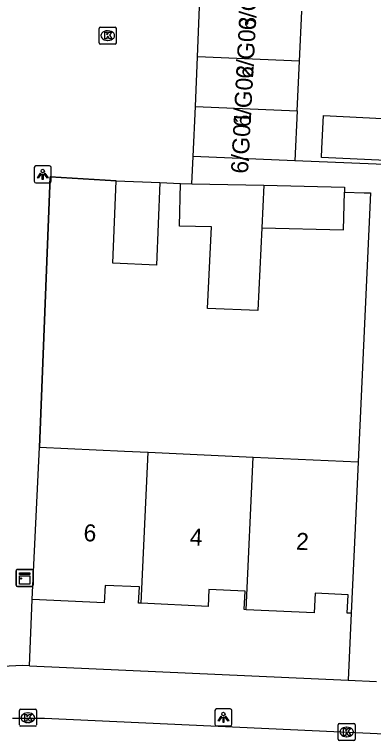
# Model space of a CAD drawing. Extents: x 160077 to 160945, y 386481 to 387498.
# Drawn here: x 160567.01 to 160588.07, y 386715.74 to 386758.39 of the extents above; entities that cross this region are included whole.
import ezdxf

# ---------------------------------------------------------------- set-up
doc = ezdxf.new("R2010")
doc.units = 0
for name, color, linetype in [('IMGEO_Kast', 7, 'Continuous'), ('IMGEO_Kolk', 7, 'Continuous'), ('IMGEO_Lichtpunt', 7, 'Continuous'), ('IMGEO_Muur', 7, 'Continuous'), ('IMGEO_Pand', 7, 'Continuous'), ('IMGEO_Pand_nummerreeks', 7, 'Continuous'), ('IMGEO_Rijbaan_lokaal_open', 7, 'Continuous'), ('IMGEO_Voetpad_open', 7, 'Continuous')]:
    doc.layers.add(name, color=color, linetype=linetype)

msp = doc.modelspace()

# ---------------------------------------------------------------- linework, layer by layer
at = {"layer": 'IMGEO_Kast'}
for p, q in [((160567.106, 386724.867), (160567.106, 386725.708)), ((160567.106, 386725.708), (160567.106, 386724.867)), ((160567.181, 386725.792), (160568.022, 386725.792)), ((160568.022, 386725.792), (160567.181, 386725.792)), ((160568.106, 386725.717), (160568.106, 386724.876)), ((160568.106, 386724.876), (160568.106, 386725.717)), ((160568.031, 386724.792), (160567.19, 386724.792)), ((160567.19, 386724.792), (160568.031, 386724.792))]:
    msp.add_line(p, q, dxfattribs=at)
for points in [[(160567.301, 386725.582), (160567.901, 386725.582), (160567.901, 386725.497), (160567.301, 386725.497), (160567.301, 386725.582)], [(160567.301, 386725.407), (160567.901, 386725.407), (160567.901, 386724.918), (160567.301, 386724.918), (160567.301, 386725.407)]]:
    msp.add_lwpolyline(points, dxfattribs=at)
msp.add_circle((160567.385, 386725.256), 0.0377, dxfattribs=at)
for centre, start, end in [((160567.184, 386725.714), 92.4484, 184.2845), ((160567.184, 386725.714), 92.4484, 184.2845), ((160568.028, 386725.714), 2.4484, 94.2845), ((160568.028, 386725.714), 2.4484, 94.2845), ((160567.184, 386724.87), 182.4484, 274.2845), ((160567.184, 386724.87), 182.4484, 274.2845), ((160568.028, 386724.87), 272.4484, 4.2845), ((160568.028, 386724.87), 272.4484, 4.2845)]:
    msp.add_arc(centre, 0.0779, start, end, dxfattribs=at)
at = {"layer": 'IMGEO_Kolk'}
for p, q in [((160572.055, 386757.65), (160572.907, 386757.65)), ((160571.98, 386756.724), (160571.98, 386757.576)), ((160572.468, 386757.43), (160572.493, 386757.43)), ((160572.981, 386757.576), (160572.981, 386756.724)), ((160572.491, 386756.87), (160572.466, 386756.87)), ((160572.907, 386756.65), (160572.055, 386756.65)), ((160567.294, 386716.649), (160567.294, 386717.501)), ((160567.369, 386717.575), (160568.221, 386717.575)), ((160568.295, 386717.501), (160568.295, 386716.649)), ((160567.782, 386717.355), (160567.807, 386717.355)), ((160567.805, 386716.795), (160567.78, 386716.795)), ((160585.993, 386715.814), (160585.993, 386716.666)), ((160586.068, 386716.74), (160586.92, 386716.74)), ((160586.994, 386716.666), (160586.994, 386715.814)), ((160568.221, 386716.575), (160567.369, 386716.575)), ((160586.481, 386716.52), (160586.506, 386716.52)), ((160586.504, 386715.96), (160586.479, 386715.96)), ((160586.92, 386715.74), (160586.068, 386715.74))]:
    msp.add_line(p, q, dxfattribs=at)
for points in [[(160572.055, 386757.65), (160572.907, 386757.65)], [(160571.98, 386756.724), (160571.98, 386757.576)], [(160572.301, 386757.35), (160572.424, 386757.35), (160572.424, 386757.199), (160572.554, 386757.35), (160572.718, 386757.35), (160572.572, 386757.199), (160572.725, 386756.95), (160572.573, 386756.95), (160572.488, 386757.114), (160572.424, 386757.047), (160572.424, 386756.95), (160572.301, 386756.95), (160572.301, 386757.35)], [(160572.981, 386757.576), (160572.981, 386756.724)], [(160572.907, 386756.65), (160572.055, 386756.65)], [(160567.294, 386716.649), (160567.294, 386717.501)], [(160567.369, 386717.575), (160568.221, 386717.575)], [(160568.295, 386717.501), (160568.295, 386716.649)], [(160567.615, 386717.275), (160567.738, 386717.275), (160567.738, 386717.124), (160567.868, 386717.275), (160568.032, 386717.275), (160567.886, 386717.124), (160568.039, 386716.875), (160567.887, 386716.875), (160567.802, 386717.039), (160567.738, 386716.972), (160567.738, 386716.875), (160567.615, 386716.875), (160567.615, 386717.275)], [(160585.993, 386715.814), (160585.993, 386716.666)], [(160586.068, 386716.74), (160586.92, 386716.74)], [(160586.994, 386716.666), (160586.994, 386715.814)], [(160568.221, 386716.575), (160567.369, 386716.575)], [(160586.314, 386716.44), (160586.437, 386716.44), (160586.437, 386716.289), (160586.567, 386716.44), (160586.731, 386716.44), (160586.585, 386716.289), (160586.738, 386716.04), (160586.586, 386716.04), (160586.501, 386716.204), (160586.437, 386716.137), (160586.437, 386716.04), (160586.314, 386716.04), (160586.314, 386716.44)], [(160586.92, 386715.74), (160586.068, 386715.74)]]:
    msp.add_lwpolyline(points, dxfattribs=at)
for centre, start, end in [((160572.057, 386757.574), 91.552, 178.448), ((160572.057, 386757.574), 91.552, 178.448), ((160572.905, 386757.574), 1.552, 88.448), ((160572.905, 386757.574), 1.552, 88.448), ((160572.057, 386756.726), 181.552, 268.448), ((160572.057, 386756.726), 181.552, 268.448), ((160572.905, 386756.726), 271.552, 358.448), ((160572.905, 386756.726), 271.552, 358.448), ((160567.371, 386717.499), 91.552, 178.448), ((160567.371, 386717.499), 91.552, 178.448), ((160568.219, 386717.499), 1.552, 88.448), ((160568.219, 386717.499), 1.552, 88.448), ((160567.371, 386716.651), 181.552, 268.448), ((160567.371, 386716.651), 181.552, 268.448), ((160568.219, 386716.651), 271.552, 358.448), ((160568.219, 386716.651), 271.552, 358.448), ((160586.07, 386716.664), 91.552, 178.448), ((160586.07, 386716.664), 91.552, 178.448), ((160586.918, 386716.664), 1.552, 88.448), ((160586.918, 386716.664), 1.552, 88.448), ((160586.07, 386715.816), 181.552, 268.448), ((160586.07, 386715.816), 181.552, 268.448), ((160586.918, 386715.816), 271.552, 358.448), ((160586.918, 386715.816), 271.552, 358.448)]:
    msp.add_arc(centre, 0.0765, start, end, dxfattribs=at)
for centre, major_axis, ratio, start_param, end_param in [((160572.467, 386757.15), (-0.387, 0.002), 0.722429, 4.712389, 7.853982), ((160572.492, 386757.15), (-0.39, 0.002), 0.717154, 1.570796, 4.712389), ((160567.781, 386717.075), (-0.387, 0.002), 0.722429, 4.712389, 7.853982), ((160567.806, 386717.075), (-0.39, 0.002), 0.717154, 1.570796, 4.712389), ((160586.48, 386716.24), (-0.387, 0.002), 0.722429, 4.712389, 7.853982), ((160586.505, 386716.24), (-0.39, 0.002), 0.717154, 1.570796, 4.712389)]:
    msp.add_ellipse(centre, major_axis=major_axis, ratio=ratio, start_param=start_param, end_param=end_param, dxfattribs=at)
at = {"layer": 'IMGEO_Lichtpunt'}
for p, q in [((160569.066, 386749.492), (160568.258, 386749.492)), ((160569.066, 386749.492), (160568.258, 386749.492)), ((160568.164, 386749.397), (160568.164, 386748.59)), ((160568.164, 386749.397), (160568.164, 386748.59)), ((160569.16, 386748.59), (160569.16, 386749.397)), ((160569.16, 386748.59), (160569.16, 386749.397)), ((160568.258, 386748.496), (160569.066, 386748.496)), ((160568.258, 386748.496), (160569.066, 386748.496)), ((160578.766, 386717.497), (160578.766, 386716.69)), ((160578.766, 386717.497), (160578.766, 386716.69)), ((160579.668, 386717.592), (160578.86, 386717.592)), ((160579.668, 386717.592), (160578.86, 386717.592)), ((160579.762, 386716.69), (160579.762, 386717.497)), ((160579.762, 386716.69), (160579.762, 386717.497)), ((160578.86, 386716.596), (160579.668, 386716.596)), ((160578.86, 386716.596), (160579.668, 386716.596))]:
    msp.add_line(p, q, dxfattribs=at)
for points in [[(160568.538, 386749.061), (160568.577, 386749.033), (160568.389, 386748.771), (160568.351, 386748.798), (160568.538, 386749.061)], [(160568.75, 386749.033), (160568.788, 386749.06), (160568.975, 386748.798), (160568.936, 386748.77), (160568.75, 386749.033)], [(160568.64, 386749.013), (160568.687, 386749.013), (160568.687, 386748.691), (160568.64, 386748.691), (160568.64, 386749.013)], [(160579.14, 386717.161), (160579.179, 386717.133), (160578.991, 386716.871), (160578.953, 386716.898), (160579.14, 386717.161)], [(160579.242, 386717.113), (160579.289, 386717.113), (160579.289, 386716.791), (160579.242, 386716.791), (160579.242, 386717.113)], [(160579.352, 386717.133), (160579.39, 386717.16), (160579.577, 386716.898), (160579.538, 386716.87), (160579.352, 386717.133)]]:
    msp.add_lwpolyline(points, dxfattribs=at)
for centre in [(160568.663, 386749.195), (160579.265, 386717.295)]:
    msp.add_circle(centre, 0.0994, dxfattribs=at)
for centre, start, end in [((160568.258, 386749.397), 90, 180), ((160568.258, 386749.397), 90, 180), ((160569.066, 386749.397), 0, 90), ((160569.066, 386749.397), 0, 90), ((160568.258, 386748.59), 180, 270), ((160568.258, 386748.59), 180, 270), ((160569.066, 386748.59), 270, 0), ((160569.066, 386748.59), 270, 360), ((160578.86, 386717.497), 90, 180), ((160578.86, 386717.497), 90, 180), ((160579.668, 386717.497), 0, 90), ((160579.668, 386717.497), 0, 90), ((160578.86, 386716.69), 180, 270), ((160578.86, 386716.69), 180, 270), ((160579.668, 386716.69), 270, 0), ((160579.668, 386716.69), 270, 360)]:
    msp.add_arc(centre, 0.0946, start, end, dxfattribs=at)
at = {"layer": 'IMGEO_Muur'}
msp.add_lwpolyline([(160572.964, 386748.618), (160569.096, 386748.843), (160568.465, 386732.966)], dxfattribs=at)
at = {"layer": 'IMGEO_Pand'}
for points in [[(160577.742, 386755.908), (160577.868, 386758.838)], [(160583.725, 386755.652), (160583.864, 386758.58)], [(160577.617, 386752.979), (160577.742, 386755.908)], [(160583.725, 386755.652), (160577.742, 386755.908)], [(160583.585, 386752.723), (160583.725, 386755.652)], [(160577.491, 386750.05), (160577.617, 386752.979)], [(160577.617, 386752.979), (160583.585, 386752.723)], [(160583.585, 386752.723), (160583.446, 386749.795)], [(160589.642, 386749.764), (160585.017, 386749.993), (160585.043, 386750.525), (160585.139, 386752.449), (160589.748, 386752.221)], [(160583.446, 386749.795), (160577.491, 386750.05)], [(160575.537, 386748.517), (160575.346, 386743.671), (160572.773, 386743.772), (160572.964, 386748.618)], [(160572.964, 386748.618), (160575.537, 386748.517)], [(160581.511, 386745.855), (160581.287, 386740.99), (160578.339, 386741.126), (160578.56, 386745.921), (160576.681, 386745.963), (160576.737, 386748.462)], [(160576.737, 386748.462), (160577.42, 386748.447)], [(160577.42, 386748.447), (160581.626, 386748.353)], [(160581.626, 386748.353), (160581.511, 386745.855)], [(160581.626, 386748.353), (160586.372, 386748.247), (160586.365, 386747.947)], [(160581.511, 386745.855), (160586.316, 386745.748), (160586.365, 386747.947)], [(160568.052, 386724.021), (160568.465, 386732.966)], [(160568.465, 386732.966), (160573.46, 386732.735), (160574.849, 386732.671)], [(160574.44, 386723.799), (160574.849, 386732.671)], [(160574.849, 386732.671), (160581.012, 386732.386)], [(160580.599, 386723.422), (160581.012, 386732.386)], [(160581.012, 386732.386), (160587.164, 386732.102)], [(160587.164, 386732.102), (160586.984, 386728.212), (160586.754, 386723.217)], [(160574.44, 386723.799), (160574.289, 386723.806), (160574.333, 386724.761), (160572.318, 386724.854), (160572.271, 386723.826), (160568.052, 386724.021)], [(160580.599, 386723.422), (160580.481, 386723.427), (160580.531, 386724.51), (160578.406, 386724.608), (160578.36, 386723.618), (160574.44, 386723.799)], [(160586.754, 386723.217), (160586.529, 386723.228), (160586.579, 386724.304), (160584.647, 386724.393), (160584.594, 386723.237), (160580.599, 386723.422)]]:
    msp.add_lwpolyline(points, dxfattribs=at)
at = {"layer": 'IMGEO_Rijbaan_lokaal_open'}
for points in [[(160577.42, 386748.447), (160577.491, 386750.05)], [(160568.465, 386732.966), (160569.096, 386748.843), (160572.964, 386748.618)], [(160575.537, 386748.517), (160576.737, 386748.462)], [(160567.893, 386720.133), (160568.052, 386724.021)], [(160566.885, 386717.053), (160568.768, 386717.052), (160591.679, 386716.001), (160593.538, 386715.924)]]:
    msp.add_lwpolyline(points, dxfattribs=at)
msp.add_arc((160567.612, 386698.961), 21.174, 89.2386, 106.5565, dxfattribs=at)
at = {"layer": 'IMGEO_Voetpad_open'}
for points in [[(160610.202, 386748.699), (160583.446, 386749.795)], [(160586.365, 386747.947), (160587.518, 386747.921), (160587.893, 386747.904), (160587.164, 386732.102)], [(160586.754, 386723.217), (160586.575, 386719.284)], [(160567.893, 386720.133), (160586.575, 386719.284)], [(160586.575, 386719.284), (160588.239, 386719.208)]]:
    msp.add_lwpolyline(points, dxfattribs=at)

# ---------------------------------------------------------------- texts
at = {"layer": 'IMGEO_Pand_nummerreeks'}
for s, rotation, p in [('6/G04', 86.957, (160581.149, 386757.436)), ('6/G03', 86.957, (160580.998, 386754.596)), ('6/G02', 86.957, (160580.847, 386751.749)), ('6/G01', 86.957, (160580.702, 386749.025)), ('6', 357.6883, (160571.044, 386727.452)), ('4', 357.6883, (160577.278, 386727.2)), ('2', 357.6883, (160583.511, 386726.949))]:
    msp.add_text(s, height=1, rotation=rotation, dxfattribs=at).set_placement(p)

doc.saveas('drawing.dxf')
